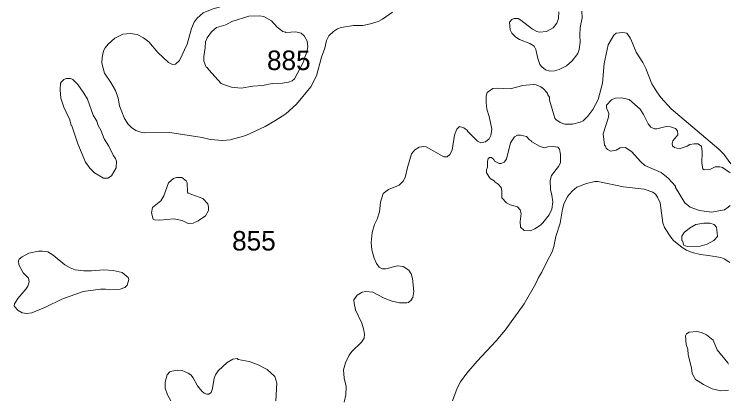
# Model space of a CAD drawing. Extents: x 598.3 to 623.2, y 6902.2 to 6930.1.
# Drawn here: x 620.178 to 623.108, y 6920.67 to 6922.232 of the extents above; entities that cross this region are included whole.
import ezdxf

# ---------------------------------------------------------------- set-up
doc = ezdxf.new("R2010")
doc.units = 0
doc.header["$LTSCALE"] = 0.032
doc.layers.add('2', color=7, linetype='Continuous', lineweight=13)
doc.layers.add('21', color=7, linetype='Continuous')

msp = doc.modelspace()

# ---------------------------------------------------------------- linework, layer by layer
at = {"layer": '2'}
for points in [[(620.8527, 6922.0426), (620.8843, 6922.1101), (620.9019, 6922.174), (620.9131, 6922.2), (620.925, 6922.216), (620.9498, 6922.2374), (620.9863, 6922.2524), (621.0388, 6922.2674), (621.0876, 6922.2764), (621.1124, 6922.2904), (621.1147, 6922.3055), (621.1053, 6922.3147), (621.0744, 6922.3289)], [(621.7244, 6922.2407), (621.6831, 6922.2115), (621.6664, 6922.2025), (621.6345, 6922.1929), (621.6025, 6922.1865), (621.5647, 6922.1864), (621.515, 6922.1783), (621.4995, 6922.1725), (621.4828, 6922.161), (621.4647, 6922.1437), (621.455, 6922.1241), (621.4483, 6922.0935), (621.4345, 6922.0556), (621.4141, 6921.9795), (621.3902, 6921.9342), (621.3322, 6921.864), (621.2879, 6921.8236), (621.2436, 6921.7949), (621.2037, 6921.7727), (621.1249, 6921.7356), (621.0604, 6921.7178), (621.0301, 6921.7153), (620.9784, 6921.7186), (620.9463, 6921.7267), (620.8143, 6921.7478), (620.7112, 6921.7462), (620.6953, 6921.7486), (620.674, 6921.756), (620.6567, 6921.7687), (620.6423, 6921.7831), (620.6262, 6921.8079), (620.6083, 6921.8574), (620.6024, 6921.8877), (620.5907, 6921.9193), (620.5724, 6921.9528), (620.5468, 6921.9912), (620.5361, 6922.0313), (620.5368, 6922.0552), (620.5424, 6922.0815), (620.5495, 6922.0949), (620.5615, 6922.1099), (620.588, 6922.1346), (620.6211, 6922.1508), (620.6514, 6922.1533), (620.6805, 6922.1486), (620.7058, 6922.1359), (620.7283, 6922.1196), (620.7639, 6922.076), (620.8081, 6922.0347), (620.8251, 6922.0262), (620.837, 6922.0277), (620.8527, 6922.0426)], [(622.4991, 6922.245), (622.5009, 6922.2179), (622.4919, 6922.1778), (622.4902, 6922.1443), (622.4926, 6922.1176), (622.4885, 6922.0883), (622.4828, 6922.0708), (622.4592, 6922.0413), (622.4357, 6922.0204), (622.4063, 6922.0058), (622.3872, 6922.0002), (622.3677, 6921.9995), (622.3504, 6922.005), (622.3352, 6922.0168), (622.3276, 6922.0268), (622.3185, 6922.0513), (622.3113, 6922.0883), (622.3047, 6922.1008), (622.2868, 6922.1128), (622.2438, 6922.1286), (622.2295, 6922.1378), (622.2129, 6922.1552), (622.2053, 6922.1681), (622.2029, 6922.1991), (622.2126, 6922.2107), (622.2225, 6922.214), (622.2381, 6922.2147), (622.2498, 6922.2083), (622.2968, 6922.171), (622.3156, 6922.1608), (622.3254, 6922.159), (622.3545, 6922.162), (622.3823, 6922.1761), (622.3961, 6922.1952), (622.4034, 6922.2143), (622.4043, 6922.2423)], [(621.6902, 6921.0691), (621.723, 6921.0566), (621.7527, 6921.05), (621.7835, 6921.05), (621.7894, 6921.0521), (621.8036, 6921.0638), (621.8038, 6921.0683), (621.8071, 6921.0716), (621.8118, 6921.0971), (621.8061, 6921.1495), (621.8004, 6921.1692), (621.7916, 6921.1833), (621.7686, 6921.1988), (621.7455, 6921.2021), (621.6967, 6921.1892), (621.6816, 6921.1897), (621.67, 6921.1958), (621.6588, 6921.211), (621.6491, 6921.2337), (621.6404, 6921.2666), (621.6378, 6921.2978), (621.6411, 6921.3376), (621.6504, 6921.3703), (621.6618, 6921.3934), (621.6709, 6921.4231), (621.6759, 6921.4626), (621.6864, 6921.4975), (621.7087, 6921.5148), (621.7516, 6921.5323), (621.7675, 6921.548), (621.7761, 6921.5636), (621.7852, 6921.6047), (621.8026, 6921.6601), (621.8152, 6921.6774), (621.8337, 6921.6878), (621.8529, 6921.6902), (621.8619, 6921.6888), (621.9339, 6921.6474), (621.9481, 6921.6476), (621.9592, 6921.658), (621.9686, 6921.6759), (621.9788, 6921.7362), (621.9871, 6921.7616), (621.9983, 6921.7719), (622.016, 6921.7666), (622.0311, 6921.7566), (622.0318, 6921.7528), (622.072, 6921.712), (622.0855, 6921.7058), (622.1048, 6921.71), (622.1202, 6921.7221), (622.1271, 6921.7348), (622.1308, 6921.7608), (622.1203, 6921.813), (622.1105, 6921.8427), (622.1074, 6921.8707), (622.1083, 6921.8959), (622.1122, 6921.9119), (622.1346, 6921.9275), (622.1537, 6921.9298), (622.2057, 6921.9266), (622.2579, 6921.9403), (622.3005, 6921.9444), (622.3129, 6921.9428), (622.3308, 6921.9353), (622.3408, 6921.928), (622.3583, 6921.9093), (622.3599, 6921.9018), (622.3663, 6921.8922), (622.3673, 6921.8807), (622.3891, 6921.8063), (622.3927, 6921.8009), (622.4098, 6921.7891), (622.4295, 6921.7818), (622.4613, 6921.7819), (622.4926, 6921.7901), (622.5039, 6921.7954), (622.524, 6921.8141), (622.5445, 6921.8414), (622.5656, 6921.8835), (622.5832, 6921.9493), (622.5898, 6922.0305), (622.6074, 6922.1061), (622.6295, 6922.146), (622.6401, 6922.154), (622.6669, 6922.1574), (622.6826, 6922.1541), (622.6965, 6922.1361), (622.6967, 6922.1317), (622.6999, 6922.1301), (622.721, 6922.077), (622.7484, 6922.0343), (622.7612, 6922.0095), (622.7856, 6921.9476), (622.8058, 6921.9136), (622.8228, 6921.8904), (622.8643, 6921.8447), (623.0589, 6921.6801), (623.0803, 6921.6585)], [(623.1075, 6921.5824), (623.1022, 6921.5859), (623.0741, 6921.6043), (623.063, 6921.6077), (623.0439, 6921.6076), (623.0225, 6921.5964), (622.9996, 6921.5944), (622.9942, 6921.599), (622.9897, 6921.622), (622.9913, 6921.6692), (622.988, 6921.6916), (622.9737, 6921.7008), (622.9587, 6921.7015), (622.9402, 6921.6983), (622.93, 6921.692), (622.897, 6921.6806), (622.8775, 6921.6865), (622.8706, 6921.6938), (622.8691, 6921.703), (622.8718, 6921.7135), (622.8918, 6921.7377), (622.8901, 6921.7547), (622.8822, 6921.7641), (622.8619, 6921.7713), (622.8439, 6921.772), (622.8054, 6921.7623), (622.7958, 6921.7623), (622.7819, 6921.7696), (622.7705, 6921.7831), (622.7518, 6921.822), (622.7372, 6921.843), (622.6933, 6921.8828), (622.6613, 6921.8893), (622.6351, 6921.8885), (622.6209, 6921.8816), (622.6001, 6921.8596), (622.5996, 6921.8484), (622.6091, 6921.8252), (622.6084, 6921.8106), (622.5858, 6921.7424), (622.5914, 6921.6954), (622.5962, 6921.6917), (622.5987, 6921.6839), (622.6042, 6921.6775), (622.6168, 6921.6709), (622.6393, 6921.6749), (622.6561, 6921.6845), (622.6778, 6921.6861), (622.7036, 6921.6679), (622.7387, 6921.6286), (622.7563, 6921.6127), (622.824, 6921.5836), (622.8516, 6921.5603), (622.8817, 6921.5277), (622.8827, 6921.5222), (622.9197, 6921.46), (622.9426, 6921.4414), (622.9799, 6921.4279), (623.0295, 6921.4215), (623.0825, 6921.4309), (623.0974, 6921.4418), (623.1061, 6921.4482)], [(623.0803, 6921.6585), (623.0974, 6921.6345), (623.1079, 6921.6198)], [(621.9697, 6920.6495), (621.989, 6920.7008), (622.0022, 6920.7264), (622.0286, 6920.7618), (622.0715, 6920.8117), (622.1492, 6920.8951), (622.1849, 6920.9389), (622.2626, 6921.0457), (622.3107, 6921.1291), (622.3213, 6921.1533), (622.336, 6921.1763), (622.354, 6921.2158), (622.378, 6921.259), (622.3849, 6921.2804), (622.3932, 6921.3221), (622.41, 6921.3759), (622.4198, 6921.4331), (622.4257, 6921.4545), (622.4407, 6921.486), (622.4596, 6921.5074), (622.4786, 6921.5237), (622.5188, 6921.5389), (622.5523, 6921.5469), (622.5644, 6921.5469), (622.6694, 6921.5259), (622.7547, 6921.5163), (622.79, 6921.5039), (622.8006, 6921.4948), (622.809, 6921.4833), (622.8189, 6921.4601), (622.8301, 6921.3781), (622.8374, 6921.3587), (622.8629, 6921.3187), (622.8745, 6921.3059), (622.9088, 6921.2768), (622.9276, 6921.2655), (622.9502, 6921.2566), (622.9842, 6921.2475), (623.0175, 6921.2442), (623.0673, 6921.2353), (623.0819, 6921.2304), (623.1006, 6921.2176), (623.1038, 6921.2154)], [(621.5263, 6920.6431), (621.5333, 6920.6729), (621.535, 6920.7075), (621.5269, 6920.7418), (621.5237, 6920.7752), (621.5324, 6920.8044), (621.5479, 6920.8362), (621.5578, 6920.8502), (621.5971, 6920.8886), (621.6086, 6920.9053), (621.6094, 6920.9223), (621.6062, 6920.9442), (621.5996, 6920.9668), (621.5727, 6921.0216), (621.5674, 6921.047), (621.5666, 6921.0626), (621.5796, 6921.0822), (621.6004, 6921.094), (621.6151, 6921.0969), (621.6441, 6921.0937), (621.6902, 6921.0691)], [(623.0995, 6920.7993), (623.0958, 6920.8039), (623.0529, 6920.8579), (623.0367, 6920.8967), (623.0091, 6920.9196), (622.9891, 6920.9287), (622.9689, 6920.9333), (622.9382, 6920.9295), (622.9267, 6920.9228), (622.9233, 6920.9144), (622.9265, 6920.8797), (622.932, 6920.8603), (622.9342, 6920.8374), (622.9474, 6920.7842), (622.9507, 6920.761), (622.9635, 6920.7362), (622.9972, 6920.7155), (623.0327, 6920.6981), (623.0671, 6920.6898), (623.0909, 6920.6914), (623.0984, 6920.6919)], [(620.8175, 6920.6482), (620.804, 6920.6739), (620.7951, 6920.7001), (620.7952, 6920.7256), (620.8026, 6920.7547), (620.8134, 6920.7671), (620.8221, 6920.7707), (620.8456, 6920.7747), (620.8641, 6920.7732), (620.888, 6920.7627), (620.8992, 6920.7547), (620.9086, 6920.7429), (620.9272, 6920.7105), (620.944, 6920.6891), (620.9544, 6920.6803), (620.9652, 6920.676), (620.9729, 6920.676), (620.9821, 6920.6827), (620.9877, 6920.6995), (620.9949, 6920.741), (621.0008, 6920.7555), (621.0108, 6920.7712), (621.0487, 6920.8065), (621.0712, 6920.82), (621.0894, 6920.8216), (621.0937, 6920.8185), (621.1378, 6920.8095), (621.1721, 6920.7979), (621.212, 6920.7771), (621.2434, 6920.749), (621.2516, 6920.7208), (621.2469, 6920.6486)]]:
    msp.add_lwpolyline(points, dxfattribs=at)
for points in [[(621.1976, 6922.2228), (621.1799, 6922.2253), (621.1366, 6922.2236), (621.0679, 6922.2026), (621.0433, 6922.1887), (621.0047, 6922.1774), (620.9847, 6922.1599), (620.9663, 6922.1359), (620.9602, 6922.1191), (620.9586, 6922.095), (620.9522, 6922.0583), (620.9522, 6922.0397), (620.9617, 6922.0159), (620.9659, 6922.014), (620.9727, 6922.004), (621.0239, 6921.9489), (621.0407, 6921.941), (621.0663, 6921.9338), (621.106, 6921.9291), (621.1527, 6921.9372), (621.1926, 6921.9403), (621.2328, 6921.9484), (621.274, 6921.9494), (621.2992, 6921.9533), (621.3142, 6921.9598), (621.3243, 6921.9673), (621.3615, 6922.0401), (621.3625, 6922.0488), (621.3741, 6922.0761), (621.3788, 6922.0982), (621.3755, 6922.1214), (621.3625, 6922.1435), (621.3503, 6922.154), (621.3286, 6922.1605), (621.2885, 6922.1566), (621.2869, 6922.159), (621.2764, 6922.1612), (621.2523, 6922.1785), (621.2294, 6922.2046)], [(620.4624, 6921.909), (620.4367, 6921.9442), (620.4169, 6921.9646), (620.4069, 6921.9688), (620.3897, 6921.9687), (620.38, 6921.9654), (620.3702, 6921.9557), (620.367, 6921.9492), (620.3644, 6921.9224), (620.3677, 6921.8877), (620.3804, 6921.8511), (620.4045, 6921.7994), (620.4105, 6921.7765), (620.4132, 6921.7747), (620.4373, 6921.7016), (620.4682, 6921.6269), (620.4863, 6921.6017), (620.5054, 6921.582), (620.5419, 6921.5605), (620.5595, 6921.5608), (620.5748, 6921.5705), (620.5941, 6921.6026), (620.5951, 6921.63), (620.5919, 6921.6406), (620.5822, 6921.6546), (620.5647, 6921.6913), (620.5448, 6921.7212), (620.5308, 6921.7574), (620.5199, 6921.7763), (620.5145, 6921.794), (620.4994, 6921.8187), (620.4765, 6921.8837)], [(622.4074, 6921.6798), (622.4006, 6921.6871), (622.3816, 6921.6902), (622.3599, 6921.6886), (622.3451, 6921.6847), (622.3287, 6921.6901), (622.2951, 6921.709), (622.2908, 6921.7154), (622.2855, 6921.7178), (622.2722, 6921.7307), (622.2483, 6921.7371), (622.2355, 6921.7363), (622.2239, 6921.7299), (622.207, 6921.7059), (622.1902, 6921.6379), (622.1816, 6921.6261), (622.1688, 6921.6207), (622.1604, 6921.6209), (622.1414, 6921.6297), (622.1389, 6921.6365), (622.1295, 6921.6458), (622.1208, 6921.6458), (622.1163, 6921.6408), (622.1131, 6921.6293), (622.1129, 6921.6061), (622.109, 6921.5947), (622.1094, 6921.5825), (622.1236, 6921.56), (622.1404, 6921.5502), (622.144, 6921.5437), (622.1564, 6921.5364), (622.1687, 6921.5227), (622.172, 6921.5076), (622.1713, 6921.4801), (622.1913, 6921.4591), (622.2057, 6921.4519), (622.2354, 6921.4428), (622.2466, 6921.4317), (622.2506, 6921.4161), (622.2474, 6921.3829), (622.2482, 6921.3594), (622.2635, 6921.3464), (622.2896, 6921.3456), (622.3062, 6921.3533), (622.3293, 6921.3682), (622.3396, 6921.3778), (622.3656, 6921.4108), (622.3767, 6921.4342), (622.3801, 6921.4644), (622.3768, 6921.4914), (622.3711, 6921.5141), (622.3696, 6921.5513), (622.3754, 6921.5714), (622.4037, 6921.6083), (622.4115, 6921.6238), (622.4124, 6921.6579)], [(620.8841, 6921.5413), (620.8807, 6921.5497), (620.8628, 6921.5631), (620.8413, 6921.5631), (620.8284, 6921.5599), (620.8088, 6921.5418), (620.7892, 6921.489), (620.7771, 6921.4682), (620.7425, 6921.4407), (620.7385, 6921.4193), (620.7449, 6921.3926), (620.7509, 6921.3899), (620.7733, 6921.3883), (620.8305, 6921.3947), (620.8637, 6921.3867), (620.8881, 6921.3754), (620.9086, 6921.3761), (620.9301, 6921.3857), (620.9598, 6921.4065), (620.9715, 6921.4283), (620.9722, 6921.4419), (620.9695, 6921.4561), (620.9481, 6921.4781), (620.8887, 6921.499), (620.8857, 6921.5035)], [(623.0518, 6921.3494), (623.0493, 6921.3601), (623.0398, 6921.3705), (623.0222, 6921.3769), (622.998, 6921.3762), (622.9653, 6921.3712), (622.9396, 6921.3561), (622.9178, 6921.3383), (622.9087, 6921.3232), (622.9087, 6921.3052), (622.9113, 6921.3035), (622.9167, 6921.2866), (622.9301, 6921.2815), (622.9828, 6921.2826), (623.0121, 6921.2902), (623.0394, 6921.3054), (623.0544, 6921.3222)], [(620.3361, 6921.2458), (620.3148, 6921.2587), (620.2925, 6921.2621), (620.2765, 6921.2613), (620.2374, 6921.2531), (620.2091, 6921.239), (620.197, 6921.2288), (620.1945, 6921.2217), (620.1957, 6921.2062), (620.2138, 6921.1725), (620.2355, 6921.1512), (620.2382, 6921.1355), (620.2334, 6921.1184), (620.2252, 6921.1059), (620.1919, 6921.0678), (620.1783, 6921.0457), (620.1775, 6921.0365), (620.1928, 6921.0194), (620.2099, 6921.0095), (620.2288, 6921.0063), (620.2494, 6921.0091), (620.3057, 6921.033), (620.3712, 6921.0651), (620.4595, 6921.0969), (620.5302, 6921.1066), (620.5501, 6921.1066), (620.5715, 6921.1033), (620.6111, 6921.1066), (620.6295, 6921.1131), (620.6395, 6921.1226), (620.6462, 6921.1461), (620.6435, 6921.1539), (620.6189, 6921.1747), (620.5825, 6921.1827), (620.5437, 6921.1859), (620.4926, 6921.181), (620.4619, 6921.1812), (620.4262, 6921.1857), (620.406, 6921.1931), (620.3842, 6921.2055)]]:
    msp.add_lwpolyline(points, close=True, dxfattribs=at)

# ---------------------------------------------------------------- texts
at = {"layer": '21'}
for s, p in [('885', (621.2111, 6922.0034)), ('855', (621.0684, 6921.2643))]:
    msp.add_text(s, height=0.08, dxfattribs=at).set_placement(p)

doc.saveas('drawing.dxf')
